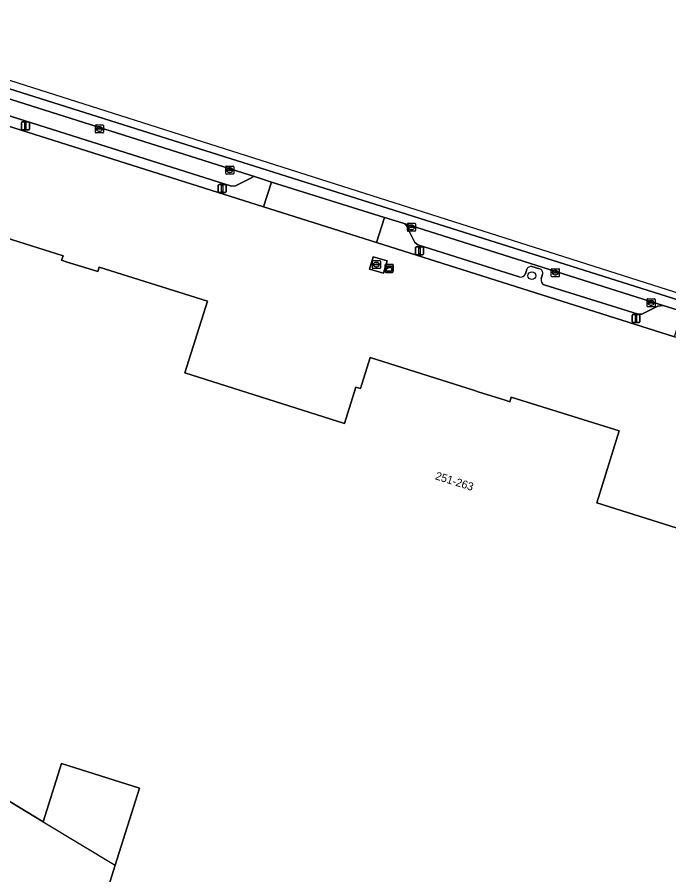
# Model space of a CAD drawing. Extents: x 157692 to 159674, y 381452 to 383291.
# Drawn here: x 158147.5 to 158229, y 383047.9 to 383155 of the extents above; entities that cross this region are included whole.
import ezdxf

# ---------------------------------------------------------------- set-up
doc = ezdxf.new("R2010")
doc.units = 0
for name, color, linetype in [('IMGEO_Boom', 7, 'Continuous'), ('IMGEO_Erf', 7, 'Continuous'), ('IMGEO_Kast', 7, 'Continuous'), ('IMGEO_Kolk', 7, 'Continuous'), ('IMGEO_Lichtmast', 7, 'Continuous'), ('IMGEO_Pand', 7, 'Continuous'), ('IMGEO_Pand_nummerreeks', 7, 'Continuous'), ('IMGEO_Pand_overbouw', 7, 'Continuous'), ('IMGEO_Parkeervlak_open', 7, 'Continuous'), ('IMGEO_Rijbaan_lokaal_gesloten', 7, 'Continuous'), ('IMGEO_Rioolput', 7, 'Continuous'), ('IMGEO_Voetpad_open', 7, 'Continuous')]:
    doc.layers.add(name, color=color, linetype=linetype)

msp = doc.modelspace()

# ---------------------------------------------------------------- linework, layer by layer
at = {"layer": 'IMGEO_Boom'}
msp.add_circle((158211.83, 383122.73), 0.489, dxfattribs=at)
at = {"layer": 'IMGEO_Erf'}
for points in [[(158338.03, 383085.12), (158305.6, 383093.48), (158304.49, 383093.78), (158304.37, 383093.46), (158290.5, 383097.2), (158290.62, 383097.58), (158288.21, 383098.24), (158263.51, 383105.24), (158243.47, 383111.01), (158229.66, 383115.11), (158192.42, 383126.87), (158178.3, 383131.33), (158120.03, 383149.72)], [(158139.73, 383129.48), (158153.22, 383125.23), (158153.04, 383124.67), (158153.75, 383124.44), (158156.89, 383123.46), (158157.56, 383123.24), (158157.74, 383123.81), (158171.26, 383119.55), (158168.45, 383110.6), (158188.4, 383104.29), (158189.83, 383108.83), (158190.4, 383108.64), (158191.61, 383112.52), (158204.53, 383108.43), (158205.25, 383108.2), (158208.38, 383107.22), (158209.08, 383106.99), (158209.26, 383107.56), (158222.75, 383103.34), (158219.93, 383094.38), (158239.9, 383088.08)], [(158158.48, 383045.12), (158159.73, 383049.09), (158162.76, 383058.71), (158153.03, 383061.8), (158150.73, 383054.53), (158136.44, 383063.16)]]:
    msp.add_lwpolyline(points, dxfattribs=at)
msp.add_lwpolyline([(158191.52, 383123.53), (158191.97, 383125.09), (158193.73, 383124.59), (158193.27, 383123.03)], close=True, dxfattribs=at)
at = {"layer": 'IMGEO_Kast'}
for p, q in [((158193.48, 383123.23), (158193.48, 383124.07)), ((158193.48, 383124.07), (158193.48, 383123.23)), ((158193.55, 383124.15), (158194.39, 383124.15)), ((158194.39, 383124.15), (158193.55, 383124.15)), ((158194.48, 383124.08), (158194.48, 383123.24)), ((158194.48, 383123.24), (158194.48, 383124.08)), ((158194.4, 383123.15), (158193.56, 383123.15)), ((158193.56, 383123.15), (158194.4, 383123.15))]:
    msp.add_line(p, q, dxfattribs=at)
for points in [[(158193.67, 383123.94), (158194.27, 383123.94), (158194.27, 383123.86), (158193.67, 383123.86), (158193.67, 383123.94)], [(158193.67, 383123.77), (158194.27, 383123.77), (158194.27, 383123.28), (158193.67, 383123.28), (158193.67, 383123.77)]]:
    msp.add_lwpolyline(points, dxfattribs=at)
msp.add_circle((158193.76, 383123.62), 0.0377, dxfattribs=at)
for centre, start, end in [((158193.56, 383124.08), 92.4484, 184.2845), ((158193.56, 383124.08), 92.4484, 184.2845), ((158194.4, 383124.08), 2.4484, 94.2845), ((158194.4, 383124.08), 2.4484, 94.2845), ((158193.56, 383123.23), 182.4484, 274.2845), ((158193.56, 383123.23), 182.4484, 274.2845), ((158194.4, 383123.23), 272.4484, 4.2845), ((158194.4, 383123.23), 272.4484, 4.2845)]:
    msp.add_arc(centre, 0.0779, start, end, dxfattribs=at)
at = {"layer": 'IMGEO_Kolk'}
for p, q in [((158157.28, 383140.64), (158157.28, 383141.49)), ((158157.35, 383141.56), (158158.2, 383141.56)), ((158157.53, 383141.06), (158157.53, 383141.07)), ((158157.97, 383141.02), (158157.57, 383141.02)), ((158157.58, 383141.11), (158157.97, 383141.11)), ((158157.76, 383141.34), (158157.79, 383141.34)), ((158157.79, 383140.78), (158157.76, 383140.78)), ((158158.02, 383141.07), (158158.02, 383141.06)), ((158158.28, 383141.49), (158158.28, 383140.64)), ((158158.2, 383140.56), (158157.35, 383140.56)), ((158173.64, 383136.42), (158174.49, 383136.42)), ((158173.56, 383135.49), (158173.56, 383136.34)), ((158174.49, 383135.42), (158173.64, 383135.42)), ((158173.82, 383135.91), (158173.82, 383135.92)), ((158174.26, 383135.87), (158173.86, 383135.87)), ((158173.87, 383135.96), (158174.26, 383135.96)), ((158174.05, 383136.2), (158174.08, 383136.2)), ((158174.07, 383135.64), (158174.05, 383135.64)), ((158174.31, 383135.92), (158174.31, 383135.91)), ((158174.56, 383136.34), (158174.56, 383135.49)), ((158196.28, 383128.36), (158196.28, 383129.21)), ((158196.35, 383129.28), (158197.2, 383129.28)), ((158196.76, 383129.06), (158196.79, 383129.06)), ((158197.28, 383129.21), (158197.28, 383128.36)), ((158197.2, 383128.28), (158196.35, 383128.28)), ((158196.53, 383128.78), (158196.53, 383128.79)), ((158196.97, 383128.74), (158196.57, 383128.74)), ((158196.58, 383128.83), (158196.98, 383128.83)), ((158196.79, 383128.5), (158196.76, 383128.5)), ((158197.02, 383128.79), (158197.02, 383128.78)), ((158214.34, 383123.61), (158215.19, 383123.61)), ((158214.26, 383122.68), (158214.26, 383123.53)), ((158215.19, 383122.61), (158214.34, 383122.61)), ((158214.52, 383123.1), (158214.52, 383123.11)), ((158214.56, 383123.15), (158214.96, 383123.15)), ((158214.96, 383123.06), (158214.56, 383123.06)), ((158214.75, 383123.39), (158214.78, 383123.39)), ((158214.77, 383122.83), (158214.75, 383122.83)), ((158215.01, 383123.11), (158215.01, 383123.1)), ((158215.26, 383123.53), (158215.26, 383122.68)), ((158226.23, 383118.92), (158226.23, 383119.77)), ((158226.3, 383119.84), (158227.16, 383119.84)), ((158226.49, 383119.34), (158226.49, 383119.35)), ((158226.53, 383119.39), (158226.93, 383119.39)), ((158226.92, 383119.3), (158226.53, 383119.3)), ((158226.72, 383119.62), (158226.74, 383119.62)), ((158226.97, 383119.35), (158226.97, 383119.34)), ((158227.23, 383119.77), (158227.23, 383118.92)), ((158227.16, 383118.84), (158226.3, 383118.84)), ((158226.74, 383119.06), (158226.71, 383119.06))]:
    msp.add_line(p, q, dxfattribs=at)
for points in [[(158157.28, 383140.64), (158157.28, 383141.49)], [(158157.35, 383141.56), (158158.2, 383141.56)], [(158158.28, 383141.49), (158158.28, 383140.64)], [(158158.2, 383140.56), (158157.35, 383140.56)], [(158173.64, 383136.42), (158174.49, 383136.42)], [(158173.56, 383135.49), (158173.56, 383136.34)], [(158174.49, 383135.42), (158173.64, 383135.42)], [(158174.56, 383136.34), (158174.56, 383135.49)], [(158196.28, 383128.36), (158196.28, 383129.21)], [(158196.35, 383129.28), (158197.2, 383129.28)], [(158197.28, 383129.21), (158197.28, 383128.36)], [(158197.2, 383128.28), (158196.35, 383128.28)], [(158214.34, 383123.61), (158215.19, 383123.61)], [(158214.26, 383122.68), (158214.26, 383123.53)], [(158215.19, 383122.61), (158214.34, 383122.61)], [(158215.26, 383123.53), (158215.26, 383122.68)], [(158226.23, 383118.92), (158226.23, 383119.77)], [(158226.3, 383119.84), (158227.16, 383119.84)], [(158227.23, 383119.77), (158227.23, 383118.92)], [(158227.16, 383118.84), (158226.3, 383118.84)]]:
    msp.add_lwpolyline(points, dxfattribs=at)
for centre, radius, start, end in [((158157.35, 383141.49), 0.0765, 91.552, 178.448), ((158157.35, 383141.49), 0.0765, 91.552, 178.448), ((158157.57, 383141.07), 0.0403, 85.8775, 175.7526), ((158157.57, 383141.06), 0.0366, 178.938, 274.7102), ((158157.98, 383141.07), 0.0386, 1.7309, 96.639), ((158157.98, 383141.06), 0.043, 264.8664, 352.4533), ((158158.2, 383141.49), 0.0765, 1.552, 88.448), ((158158.2, 383141.49), 0.0765, 1.552, 88.448), ((158157.35, 383140.64), 0.0765, 181.552, 268.448), ((158157.35, 383140.64), 0.0765, 181.552, 268.448), ((158158.2, 383140.64), 0.0765, 271.552, 358.448), ((158158.2, 383140.64), 0.0765, 271.552, 358.448), ((158173.64, 383136.34), 0.0765, 91.552, 178.448), ((158173.64, 383136.34), 0.0765, 91.552, 178.448), ((158174.49, 383136.34), 0.0765, 1.552, 88.448), ((158174.49, 383136.34), 0.0765, 1.552, 88.448), ((158173.64, 383135.49), 0.0765, 181.552, 268.448), ((158173.64, 383135.49), 0.0765, 181.552, 268.448), ((158173.86, 383135.92), 0.0403, 85.8775, 175.7526), ((158173.86, 383135.91), 0.0366, 178.938, 274.7102), ((158174.27, 383135.92), 0.0386, 1.7309, 96.639), ((158174.26, 383135.92), 0.043, 264.8664, 352.4533), ((158174.49, 383135.49), 0.0765, 271.552, 358.448), ((158174.49, 383135.49), 0.0765, 271.552, 358.448), ((158196.35, 383129.21), 0.0765, 91.552, 178.448), ((158196.35, 383129.21), 0.0765, 91.552, 178.448), ((158197.2, 383129.21), 0.0765, 1.552, 88.448), ((158197.2, 383129.21), 0.0765, 1.552, 88.448), ((158196.35, 383128.36), 0.0765, 181.552, 268.448), ((158196.35, 383128.36), 0.0765, 181.552, 268.448), ((158196.58, 383128.79), 0.0403, 85.8775, 175.7526), ((158196.57, 383128.78), 0.0366, 178.938, 274.7102), ((158196.98, 383128.78), 0.043, 264.8664, 352.4533), ((158196.98, 383128.79), 0.0386, 1.7309, 96.639), ((158197.2, 383128.36), 0.0765, 271.552, 358.448), ((158197.2, 383128.36), 0.0765, 271.552, 358.448), ((158214.34, 383123.53), 0.0765, 91.552, 178.448), ((158214.34, 383123.53), 0.0765, 91.552, 178.448), ((158215.19, 383123.53), 0.0765, 1.552, 88.448), ((158215.19, 383123.53), 0.0765, 1.552, 88.448), ((158214.34, 383122.68), 0.0765, 181.552, 268.448), ((158214.34, 383122.68), 0.0765, 181.552, 268.448), ((158214.56, 383123.11), 0.0403, 85.8775, 175.7526), ((158214.56, 383123.1), 0.0366, 178.938, 274.7102), ((158214.97, 383123.11), 0.0386, 1.7309, 96.639), ((158214.96, 383123.11), 0.043, 264.8664, 352.4533), ((158215.19, 383122.68), 0.0765, 271.552, 358.448), ((158215.19, 383122.68), 0.0765, 271.552, 358.448), ((158226.3, 383119.77), 0.0765, 91.552, 178.448), ((158226.3, 383119.77), 0.0765, 91.552, 178.448), ((158226.53, 383119.35), 0.0403, 85.8775, 175.7526), ((158226.52, 383119.34), 0.0366, 178.938, 274.7102), ((158226.93, 383119.34), 0.043, 264.8664, 352.4533), ((158226.93, 383119.35), 0.0386, 1.7309, 96.639), ((158227.15, 383119.77), 0.0765, 1.552, 88.448), ((158227.15, 383119.77), 0.0765, 1.552, 88.448), ((158226.3, 383118.92), 0.0765, 181.552, 268.448), ((158226.3, 383118.92), 0.0765, 181.552, 268.448), ((158227.15, 383118.92), 0.0765, 271.552, 358.448), ((158227.15, 383118.92), 0.0765, 271.552, 358.448)]:
    msp.add_arc(centre, radius, start, end, dxfattribs=at)
for centre, major_axis, ratio, start_param, end_param in [((158157.76, 383141.06), (-0.387, 0.002), 0.722429, 4.712389, 7.853982), ((158157.79, 383141.06), (-0.39, 0.002), 0.717154, 1.570796, 4.712389), ((158174.05, 383135.92), (-0.387, 0.002), 0.722429, 4.712389, 7.853982), ((158174.07, 383135.92), (-0.39, 0.002), 0.717154, 1.570796, 4.712389), ((158196.76, 383128.78), (-0.387, 0.002), 0.722429, 4.712389, 7.853982), ((158196.79, 383128.78), (-0.39, 0.002), 0.717154, 1.570796, 4.712389), ((158214.75, 383123.11), (-0.387, 0.002), 0.722429, 4.712389, 7.853982), ((158214.77, 383123.11), (-0.39, 0.002), 0.717154, 1.570796, 4.712389), ((158226.72, 383119.34), (-0.387, 0.002), 0.722429, 4.712389, 7.853982), ((158226.74, 383119.34), (-0.39, 0.002), 0.717154, 1.570796, 4.712389)]:
    msp.add_ellipse(centre, major_axis=major_axis, ratio=ratio, start_param=start_param, end_param=end_param, dxfattribs=at)
at = {"layer": 'IMGEO_Lichtmast'}
for p, q in [((158148.02, 383141.04), (158148.02, 383141.84)), ((158148.02, 383141.84), (158148.02, 383141.04)), ((158148.12, 383141.94), (158148.91, 383141.94)), ((158148.91, 383141.94), (158148.12, 383141.94)), ((158149.01, 383141.84), (158149.01, 383141.04)), ((158149.01, 383141.04), (158149.01, 383141.84)), ((158148.91, 383140.94), (158148.12, 383140.94)), ((158148.12, 383140.94), (158148.91, 383140.94)), ((158172.62, 383133.22), (158172.62, 383134.02)), ((158172.62, 383134.02), (158172.62, 383133.22)), ((158172.72, 383134.12), (158173.51, 383134.12)), ((158173.51, 383134.12), (158172.72, 383134.12)), ((158173.61, 383134.02), (158173.61, 383133.22)), ((158173.61, 383133.22), (158173.61, 383134.02)), ((158173.51, 383133.12), (158172.72, 383133.12)), ((158172.72, 383133.12), (158173.51, 383133.12)), ((158197.28, 383125.44), (158197.28, 383126.24)), ((158197.28, 383126.24), (158197.28, 383125.44)), ((158197.38, 383126.34), (158198.17, 383126.34)), ((158198.17, 383126.34), (158197.38, 383126.34)), ((158198.27, 383126.24), (158198.27, 383125.44)), ((158198.27, 383125.44), (158198.27, 383126.24)), ((158198.17, 383125.34), (158197.38, 383125.34)), ((158197.38, 383125.34), (158198.17, 383125.34)), ((158224.35, 383116.98), (158224.35, 383117.78)), ((158224.35, 383117.78), (158224.35, 383116.98)), ((158224.45, 383117.88), (158225.24, 383117.88)), ((158225.24, 383117.88), (158224.45, 383117.88)), ((158225.34, 383117.78), (158225.34, 383116.98)), ((158225.34, 383116.98), (158225.34, 383117.78)), ((158225.24, 383116.88), (158224.45, 383116.88)), ((158224.45, 383116.88), (158225.24, 383116.88))]:
    msp.add_line(p, q, dxfattribs=at)
for points in [[(158148.44, 383141.82), (158148.59, 383141.82), (158148.59, 383141.07), (158148.44, 383141.07), (158148.44, 383141.82)], [(158173.04, 383133.99), (158173.19, 383133.99), (158173.19, 383133.24), (158173.04, 383133.24), (158173.04, 383133.99)], [(158197.7, 383126.21), (158197.85, 383126.21), (158197.85, 383125.46), (158197.7, 383125.46), (158197.7, 383126.21)], [(158224.77, 383117.76), (158224.92, 383117.76), (158224.92, 383117.01), (158224.77, 383117.01), (158224.77, 383117.76)]]:
    msp.add_lwpolyline(points, dxfattribs=at)
for centre, start, end in [((158148.12, 383141.84), 90, 180), ((158148.12, 383141.84), 90, 180), ((158148.91, 383141.84), 0, 90), ((158148.91, 383141.84), 360, 90), ((158148.12, 383141.04), 180, 270), ((158148.12, 383141.04), 180, 270), ((158148.91, 383141.04), 270, 0), ((158148.91, 383141.04), 270, 0), ((158172.72, 383134.02), 90, 180), ((158172.72, 383134.02), 90, 180), ((158172.72, 383133.22), 180, 270), ((158172.72, 383133.22), 180, 270), ((158173.51, 383134.02), 0, 90), ((158173.51, 383134.02), 360, 90), ((158173.51, 383133.22), 270, 0), ((158173.51, 383133.22), 270, 0), ((158197.38, 383126.24), 90, 180), ((158197.38, 383126.24), 90, 180), ((158198.17, 383126.24), 0, 90), ((158198.17, 383126.24), 360, 90), ((158197.38, 383125.44), 180, 270), ((158197.38, 383125.44), 180, 270), ((158198.17, 383125.44), 270, 0), ((158198.17, 383125.44), 270, 0), ((158224.45, 383117.78), 90, 180), ((158224.45, 383117.78), 90, 180), ((158225.24, 383117.78), 0, 90), ((158225.24, 383117.78), 360, 90), ((158224.45, 383116.98), 180, 270), ((158224.45, 383116.98), 180, 270), ((158225.24, 383116.98), 270, 0), ((158225.24, 383116.98), 270, 0)]:
    msp.add_arc(centre, 0.1, start, end, dxfattribs=at)
at = {"layer": 'IMGEO_Pand'}
for points in [[(158239.9, 383088.08), (158219.93, 383094.38), (158222.75, 383103.34), (158209.26, 383107.56), (158209.08, 383106.99), (158208.38, 383107.22), (158205.25, 383108.2), (158204.53, 383108.43), (158191.61, 383112.52), (158190.4, 383108.64), (158189.83, 383108.83), (158188.4, 383104.29), (158168.45, 383110.6), (158171.26, 383119.55), (158157.74, 383123.81), (158157.56, 383123.24), (158156.89, 383123.46), (158153.75, 383124.44), (158153.04, 383124.67), (158153.22, 383125.23), (158139.73, 383129.48)], [(158136.44, 383063.16), (158150.73, 383054.53), (158153.03, 383061.8), (158162.76, 383058.71), (158159.73, 383049.09), (158158.48, 383045.12)]]:
    msp.add_lwpolyline(points, dxfattribs=at)
at = {"layer": 'IMGEO_Pand_overbouw'}
msp.add_lwpolyline([(158150.73, 383054.53), (158159.73, 383049.09), (158162.76, 383058.71), (158153.03, 383061.8)], close=True, dxfattribs=at)
at = {"layer": 'IMGEO_Parkeervlak_open'}
for points in [[(158177.4, 383135.04), (158121.01, 383152.85)], [(158121.55, 383152.37), (158122.44, 383150.5), (158122.79, 383150.19), (158174.3, 383133.92), (158174.77, 383133.96), (158176.76, 383134.96)], [(158213.36, 383121.59), (158225.1, 383117.92), (158225.57, 383117.94), (158227.57, 383118.91), (158228.24, 383119.02), (158195.72, 383129.28)], [(158196.26, 383128.8), (158197.21, 383126.89), (158197.56, 383126.57), (158210.22, 383122.6)], [(158211.83, 383123.88), (158212.79, 383123.57)], [(158211.02, 383122.97), (158211.19, 383123.53)], [(158213.16, 383122.92), (158212.99, 383122.36)]]:
    msp.add_lwpolyline(points, dxfattribs=at)
for centre, radius, start, end in [((158177.18, 383134.19), 0.878, 75.2805, 118.9695), ((158195.42, 383128.4), 0.929, 25.782, 70.9243), ((158211.73, 383123.29), 0.59, 79.6815, 156.0478), ((158212.71, 383123.1), 0.478, 337.764, 80.6427), ((158210.44, 383123.2), 0.633, 250.2919, 338.7142), ((158213.7, 383122.23), 0.726, 169.3834, 241.836)]:
    msp.add_arc(centre, radius, start, end, dxfattribs=at)
at = {"layer": 'IMGEO_Rijbaan_lokaal_gesloten'}
for points in [[(158260.22, 383110.97), (158121.66, 383155.03), (158121.16, 383154.06), (158230.99, 383119.42)], [(158288.73, 383102.8), (158279.23, 383104.93), (158260.22, 383110.97), (158230.99, 383119.42), (158121.16, 383154.06), (158121.01, 383152.85), (158177.4, 383135.04), (158179.27, 383134.43), (158193.39, 383130.01), (158195.72, 383129.28), (158228.24, 383119.02), (158230.64, 383118.27), (158244.46, 383114.18), (158246.66, 383113.53), (158282.73, 383103.22), (158289.07, 383101.45), (158292.09, 383100.61), (158292.47, 383101.77), (158288.73, 383102.8)]]:
    msp.add_lwpolyline(points, close=True, dxfattribs=at)
at = {"layer": 'IMGEO_Rioolput'}
for p, q in [((158191.96, 383124.62), (158192.82, 383124.62)), ((158191.89, 383123.69), (158191.89, 383124.55)), ((158192.82, 383123.62), (158191.96, 383123.62)), ((158192.15, 383124.11), (158192.15, 383124.13)), ((158192.19, 383124.16), (158192.59, 383124.16)), ((158192.58, 383124.08), (158192.19, 383124.08)), ((158192.4, 383123.84), (158192.37, 383123.84)), ((158192.38, 383124.4), (158192.4, 383124.4)), ((158192.63, 383124.13), (158192.63, 383124.11)), ((158192.89, 383124.55), (158192.89, 383123.69))]:
    msp.add_line(p, q, dxfattribs=at)
for points in [[(158191.96, 383124.62), (158192.82, 383124.62)], [(158191.89, 383123.69), (158191.89, 383124.55)], [(158192.82, 383123.62), (158191.96, 383123.62)], [(158192.89, 383124.55), (158192.89, 383123.69)]]:
    msp.add_lwpolyline(points, dxfattribs=at)
for centre, radius, start, end in [((158191.96, 383124.55), 0.0765, 91.552, 178.448), ((158191.96, 383124.55), 0.0765, 91.552, 178.448), ((158192.81, 383124.55), 0.0765, 1.552, 88.448), ((158192.81, 383124.55), 0.0765, 1.552, 88.448), ((158191.96, 383123.7), 0.0765, 181.552, 268.448), ((158191.96, 383123.7), 0.0765, 181.552, 268.448), ((158192.19, 383124.12), 0.0403, 85.8775, 175.7526), ((158192.18, 383124.11), 0.0366, 178.938, 274.7102), ((158192.59, 383124.12), 0.043, 264.8664, 352.4533), ((158192.59, 383124.13), 0.0386, 1.7309, 96.639), ((158192.81, 383123.7), 0.0765, 271.552, 358.448), ((158192.81, 383123.7), 0.0765, 271.552, 358.448)]:
    msp.add_arc(centre, radius, start, end, dxfattribs=at)
for centre, major_axis, ratio, start_param, end_param in [((158192.38, 383124.12), (-0.387, 0.002), 0.722429, 4.712389, 7.853982), ((158192.4, 383124.12), (-0.39, 0.002), 0.717154, 1.570796, 4.712389)]:
    msp.add_ellipse(centre, major_axis=major_axis, ratio=ratio, start_param=start_param, end_param=end_param, dxfattribs=at)
at = {"layer": 'IMGEO_Voetpad_open'}
for points in [[(158115.6, 383152), (158120.03, 383149.72), (158178.3, 383131.33), (158179.27, 383134.43), (158177.4, 383135.04)], [(158176.76, 383134.96), (158174.77, 383133.96), (158174.3, 383133.92), (158122.79, 383150.19)], [(158195.72, 383129.28), (158193.39, 383130.01), (158192.42, 383126.87), (158229.66, 383115.11), (158230.64, 383118.27), (158228.24, 383119.02), (158227.57, 383118.91), (158225.57, 383117.94), (158225.1, 383117.92), (158213.36, 383121.59)], [(158210.22, 383122.6), (158197.56, 383126.57), (158197.21, 383126.89), (158196.26, 383128.8)], [(158212.79, 383123.57), (158211.83, 383123.88)], [(158211.19, 383123.53), (158211.02, 383122.97)], [(158212.99, 383122.36), (158213.16, 383122.92)]]:
    msp.add_lwpolyline(points, dxfattribs=at)
for points in [[(158179.27, 383134.43), (158178.3, 383131.33), (158192.42, 383126.87), (158193.39, 383130.01)], [(158193.73, 383124.59), (158191.97, 383125.09), (158191.52, 383123.53), (158193.27, 383123.03)]]:
    msp.add_lwpolyline(points, close=True, dxfattribs=at)
for centre, radius, start, end in [((158177.18, 383134.19), 0.878, 75.2805, 118.9695), ((158195.42, 383128.4), 0.929, 25.782, 70.9243), ((158211.73, 383123.29), 0.59, 79.6815, 156.0478), ((158212.71, 383123.1), 0.478, 337.764, 80.6427), ((158210.44, 383123.2), 0.633, 250.2919, 338.7142), ((158213.7, 383122.23), 0.726, 169.3834, 241.836)]:
    msp.add_arc(centre, radius, start, end, dxfattribs=at)

# ---------------------------------------------------------------- texts
at = {"layer": 'IMGEO_Pand_nummerreeks'}
msp.add_text('251-263', height=1, rotation=342.5097, dxfattribs=at).set_placement((158199.67, 383097.32))

doc.saveas('drawing.dxf')
